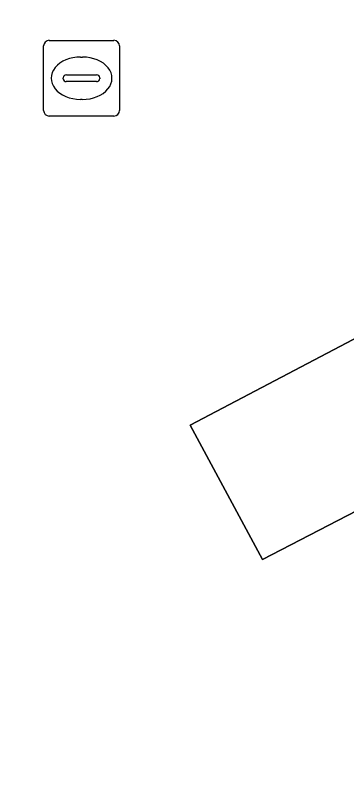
# Model space of a CAD drawing. Extents: x 162879 to 165540, y 384011 to 385181.
# Drawn here: x 163066.18 to 163070.55, y 384130.76 to 384140.91 of the extents above; entities that cross this region are included whole.
import ezdxf

# ---------------------------------------------------------------- set-up
doc = ezdxf.new("R2010")
doc.units = 0
for name, color, linetype in [('IMGEO_Groenvoorziening', 7, 'Continuous'), ('IMGEO_Rijbaan_lokaal_open', 7, 'Continuous'), ('IMGEO_Rioolput', 7, 'Continuous')]:
    doc.layers.add(name, color=color, linetype=linetype)

msp = doc.modelspace()

# ---------------------------------------------------------------- linework, layer by layer
at = {"layer": 'IMGEO_Groenvoorziening'}
msp.add_lwpolyline([(163083.846, 384127.811), (163082.929, 384129.591), (163079.384, 384127.734), (163077.526, 384131.227), (163079.261, 384132.185), (163078.334, 384133.947), (163076.597, 384133.011), (163074.717, 384136.564), (163076.458, 384137.481), (163075.538, 384139.215), (163068.486, 384135.503), (163069.441, 384133.73), (163071.182, 384134.632), (163073.005, 384131.111), (163071.298, 384130.178), (163072.243, 384128.47), (163074.003, 384129.358), (163075.824, 384125.871), (163074.124, 384124.934), (163075.048, 384123.169)], close=True, dxfattribs=at)
at = {"layer": 'IMGEO_Rijbaan_lokaal_open'}
msp.add_lwpolyline([(163064.419, 384125.025), (163069.383, 384115.626), (163085.723, 384124.303), (163083.846, 384127.811), (163075.048, 384123.169), (163074.124, 384124.934), (163075.824, 384125.871), (163074.003, 384129.358), (163072.243, 384128.47), (163071.298, 384130.178), (163073.005, 384131.111), (163071.182, 384134.632), (163069.441, 384133.73), (163068.486, 384135.503), (163075.538, 384139.215), (163076.458, 384137.481), (163074.717, 384136.564), (163076.597, 384133.011), (163078.334, 384133.947), (163079.261, 384132.185), (163077.526, 384131.227), (163079.384, 384127.734), (163082.929, 384129.591), (163076.172, 384142.348)], dxfattribs=at)
at = {"layer": 'IMGEO_Rioolput'}
for p, q in [((163066.627, 384140.584), (163067.479, 384140.584)), ((163066.552, 384139.658), (163066.552, 384140.51)), ((163067.553, 384140.51), (163067.553, 384139.658)), ((163067.04, 384140.364), (163067.065, 384140.364)), ((163066.811, 384140.078), (163066.811, 384140.09)), ((163067.249, 384140.041), (163066.851, 384140.041)), ((163066.854, 384140.127), (163067.252, 384140.127)), ((163067.295, 384140.09), (163067.295, 384140.078)), ((163067.063, 384139.804), (163067.038, 384139.804)), ((163067.479, 384139.584), (163066.627, 384139.584))]:
    msp.add_line(p, q, dxfattribs=at)
for points in [[(163066.627, 384140.584), (163067.479, 384140.584)], [(163066.552, 384139.658), (163066.552, 384140.51)], [(163067.553, 384140.51), (163067.553, 384139.658)], [(163067.479, 384139.584), (163066.627, 384139.584)]]:
    msp.add_lwpolyline(points, dxfattribs=at)
for centre, radius, start, end in [((163066.629, 384140.508), 0.0765, 91.552, 178.448), ((163066.629, 384140.508), 0.0765, 91.552, 178.448), ((163067.477, 384140.508), 0.0765, 1.552, 88.448), ((163067.477, 384140.508), 0.0765, 1.552, 88.448), ((163066.851, 384140.087), 0.0403, 85.8775, 175.7526), ((163066.848, 384140.077), 0.0366, 178.938, 274.7102), ((163067.252, 384140.084), 0.043, 264.8664, 352.4533), ((163067.256, 384140.089), 0.0386, 1.7309, 96.639), ((163066.629, 384139.66), 0.0765, 181.552, 268.448), ((163066.629, 384139.66), 0.0765, 181.552, 268.448), ((163067.477, 384139.66), 0.0765, 271.552, 358.448), ((163067.477, 384139.66), 0.0765, 271.552, 358.448)]:
    msp.add_arc(centre, radius, start, end, dxfattribs=at)
for centre, major_axis, ratio, start_param, end_param in [((163067.039, 384140.084), (-0.387, 0.002), 0.722429, 4.712389, 7.853982), ((163067.064, 384140.084), (-0.39, 0.002), 0.717154, 1.570796, 4.712389)]:
    msp.add_ellipse(centre, major_axis=major_axis, ratio=ratio, start_param=start_param, end_param=end_param, dxfattribs=at)

doc.saveas('drawing.dxf')
